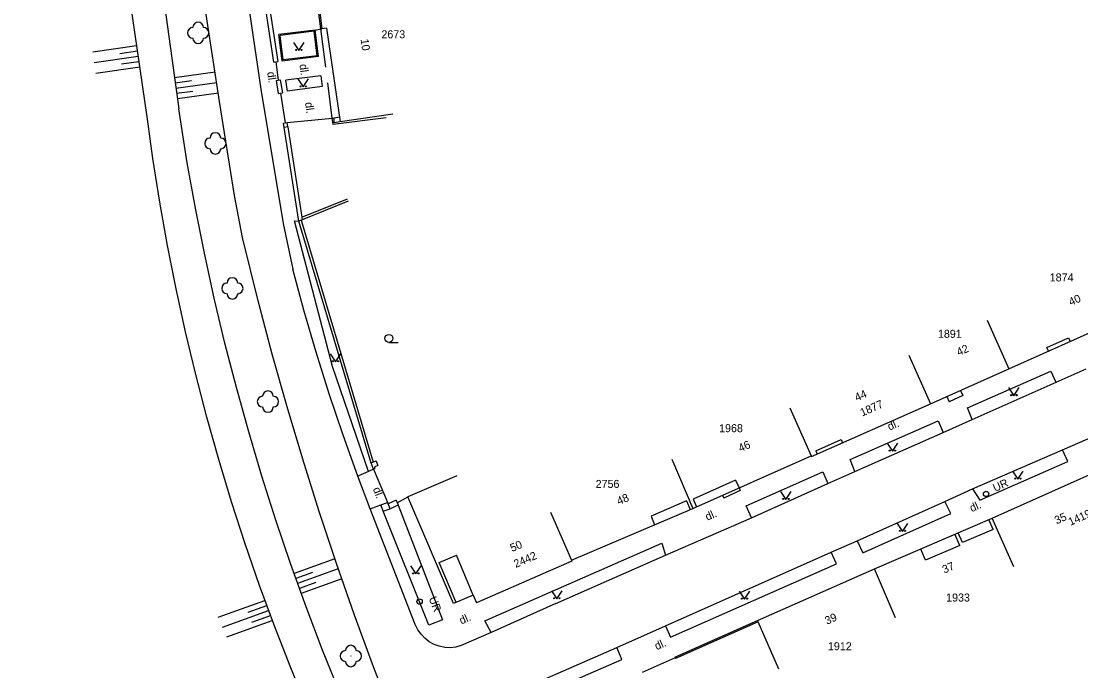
# Model space of a CAD drawing. Extents: x -584400 to -581602, y -1210894 to -1208793.
# Drawn here: x -583342 to -583242.7, y -1209814.6 to -1209753.8 of the extents above; entities that cross this region are included whole.
import ezdxf

# ---------------------------------------------------------------- set-up
doc = ezdxf.new("R2010")
doc.units = 0
for name, color, linetype in [('BUDOVY_MĚŘ', 7, 'Continuous'), ('POMOC_POPIS', 7, 'Continuous'), ('ROZHRANÍ_PLOCH', 7, 'Continuous'), ('VÝŠKOPIS', 7, 'Continuous'), ('ZELEŇ', 7, 'Continuous'), ('ZN_DOPLŇKOVÉ', 7, 'Continuous'), ('ZN_KULTUR', 7, 'Continuous'), ('Č_POPIS_EVID', 7, 'Continuous')]:
    doc.layers.add(name, color=color, linetype=linetype)

msp = doc.modelspace()

# ---------------------------------------------------------------- linework, layer by layer
at = {"layer": 'BUDOVY_MĚŘ'}
for points in [[(-583309.51, -1209748.94), (-583314.47, -1209749.54), (-583313.87, -1209754.48)], [(-583313.41, -1209754.43), (-583313.87, -1209754.48)], [(-583313.41, -1209754.43), (-583312.15, -1209763.21)], [(-583307.2, -1209762.5), (-583312.15, -1209763.21)], [(-583249.47, -1209786.34), (-583236.6, -1209780.6)], [(-583251.51, -1209781.77), (-583249.47, -1209786.34)], [(-583258.85, -1209785.05), (-583256.82, -1209789.62)], [(-583256.82, -1209789.62), (-583249.47, -1209786.34)], [(-583267.99, -1209794.49), (-583267.96, -1209794.56), (-583256.82, -1209789.62)], [(-583269.99, -1209789.99), (-583267.99, -1209794.49)], [(-583279.1, -1209799.41), (-583267.99, -1209794.49)], [(-583281.06, -1209794.81), (-583279.1, -1209799.41)], [(-583251.02, -1209800.32), (-583240.14, -1209795.46)], [(-583301.21, -1209796.36), (-583305.81, -1209798.33)], [(-583299.69, -1209807.53), (-583301.53, -1209808.32), (-583305.81, -1209798.33)], [(-583290.46, -1209804.27), (-583279.1, -1209799.41)], [(-583292.43, -1209799.76), (-583290.46, -1209804.27)], [(-583262.06, -1209805.07), (-583251.02, -1209800.32)], [(-583248.99, -1209804.89), (-583251.02, -1209800.32)], [(-583290.46, -1209804.27), (-583290.43, -1209804.34), (-583299.38, -1209808.24)], [(-583271.03, -1209814.47), (-583272.98, -1209810.03), (-583273.04, -1209809.9), (-583262.06, -1209805.07)], [(-583260.09, -1209809.66), (-583262.06, -1209805.07)], [(-583299.69, -1209807.53), (-583299.38, -1209808.24)]]:
    msp.add_lwpolyline(points, dxfattribs=at)
at = {"layer": 'ROZHRANÍ_PLOCH'}
for points in [[(-583307.18, -1209819.03), (-583309.02, -1209814.24), (-583310.79, -1209809.42), (-583312.49, -1209804.58), (-583314.11, -1209799.7), (-583315.65, -1209794.81), (-583317.12, -1209789.89), (-583318.51, -1209784.95), (-583319.82, -1209779.98), (-583321.29, -1209774.05), (-583322.06, -1209770.1), (-583323.44, -1209761.31), (-583325.23, -1209749.65), (-583328.01, -1209730.18), (-583330.87, -1209707.26), (-583332.52, -1209692.11), (-583333.85, -1209677.63), (-583334.78, -1209664.17), (-583334.69, -1209660.24)], [(-583330.81, -1209660.07), (-583328.81, -1209688.7), (-583327, -1209705.06), (-583325.22, -1209719.78), (-583322.35, -1209741.26), (-583319.59, -1209760.15), (-583317.48, -1209772.72), (-583316.59, -1209777.01)], [(-583313.96, -1209754.5), (-583314.62, -1209749.42)], [(-583314.5, -1209754.61), (-583317.88, -1209755.03)], [(-583314.3, -1209757.01), (-583314.59, -1209754.72), (-583317.77, -1209755.12)], [(-583314.5, -1209754.61), (-583313.96, -1209754.5)], [(-583314.19, -1209757.1), (-583314.5, -1209754.61)], [(-583313.96, -1209754.5), (-583313.87, -1209754.48)], [(-583313.5, -1209758.1), (-583313.96, -1209754.5)], [(-583314.19, -1209757.1), (-583317.57, -1209757.52), (-583317.88, -1209755.03)], [(-583314.3, -1209757.01), (-583317.48, -1209757.41), (-583317.77, -1209755.12)], [(-583313.96, -1209758.89), (-583313.84, -1209759.91), (-583317.07, -1209760.32), (-583317.25, -1209759.3)], [(-583313.96, -1209758.89), (-583317.25, -1209759.3)], [(-583312.88, -1209762.87), (-583313.31, -1209759.54)], [(-583317.11, -1209763.27), (-583312.88, -1209762.87)], [(-583307.84, -1209762.83), (-583312.8, -1209763.47), (-583312.88, -1209762.87)], [(-583312.88, -1209762.87), (-583312.72, -1209762.85)], [(-583312.21, -1209762.78), (-583312.72, -1209762.85)], [(-583312.15, -1209763.21), (-583312.7, -1209763.29), (-583312.72, -1209762.85)], [(-583309.5, -1209795.94), (-583312.87, -1209786.11), (-583316.41, -1209772.47), (-583316.02, -1209772.5)], [(-583310.49, -1209796.4), (-583311.87, -1209792.55), (-583313.17, -1209788.67), (-583314.4, -1209784.77), (-583315.55, -1209780.85), (-583316.59, -1209777.01)], [(-583245.77, -1209784.69), (-583245.92, -1209784.35), (-583243.87, -1209783.44), (-583243.72, -1209783.77)], [(-583252.92, -1209791.08), (-583253.36, -1209789.98), (-583245.53, -1209786.54), (-583245.08, -1209787.6)], [(-583252.92, -1209791.08), (-583242.24, -1209786.34)], [(-583254, -1209788.36), (-583253.78, -1209788.83), (-583255.06, -1209789.42)], [(-583255.29, -1209788.93), (-583255.06, -1209789.42)], [(-583263.92, -1209795.94), (-583264.35, -1209794.84), (-583256.09, -1209791.2), (-583255.62, -1209792.29)], [(-583255.62, -1209792.29), (-583252.92, -1209791.08)], [(-583263.92, -1209795.94), (-583255.62, -1209792.29)], [(-583244.45, -1209793.92), (-583241.34, -1209792.58)], [(-583267.57, -1209794.02), (-583265.2, -1209792.97), (-583265.06, -1209793.28)], [(-583267.57, -1209794.02), (-583267.44, -1209794.33)], [(-583252.87, -1209797.59), (-583252.18, -1209798.65), (-583243.95, -1209795), (-583244.45, -1209793.92)], [(-583252.87, -1209797.59), (-583244.45, -1209793.92)], [(-583309.03, -1209795.72), (-583309.5, -1209795.94)], [(-583309.5, -1209795.94), (-583310.49, -1209796.4)], [(-583309.34, -1209799.44), (-583310.49, -1209796.4)], [(-583273.6, -1209800.3), (-583274.09, -1209799.16), (-583266.9, -1209795.99), (-583266.45, -1209797.07)], [(-583266.45, -1209797.07), (-583263.92, -1209795.94)], [(-583275.08, -1209796.77), (-583279.05, -1209798.54), (-583278.74, -1209799.25)], [(-583274.76, -1209797.49), (-583274.65, -1209797.73), (-583276.19, -1209798.46)], [(-583275.08, -1209796.77), (-583274.76, -1209797.49)], [(-583273.6, -1209800.3), (-583266.45, -1209797.07)], [(-583255.46, -1209798.75), (-583252.87, -1209797.59)], [(-583279.68, -1209798.7), (-583283.01, -1209800.13), (-583282.67, -1209800.94)], [(-583279.68, -1209798.7), (-583279.34, -1209799.51)], [(-583276.31, -1209798.18), (-583276.19, -1209798.46)], [(-583309.34, -1209799.44), (-583308.33, -1209799.07)], [(-583298, -1209811.04), (-583300.8, -1209812.25), (-583301.3, -1209812.39), (-583301.82, -1209812.45), (-583302.34, -1209812.42), (-583302.85, -1209812.32), (-583303.34, -1209812.14), (-583303.79, -1209811.89), (-583304.2, -1209811.57), (-583304.56, -1209811.2), (-583304.86, -1209810.77), (-583305.1, -1209810.27), (-583309.34, -1209799.44)], [(-583308.33, -1209799.07), (-583307.71, -1209798.84)], [(-583308.11, -1209799.68), (-583308.33, -1209799.07)], [(-583306.71, -1209799.11), (-583302.54, -1209809.84), (-583303.82, -1209810.34), (-583308.11, -1209799.68)], [(-583308.11, -1209799.68), (-583307.45, -1209799.44)], [(-583263.7, -1209802.45), (-583255.46, -1209798.75)], [(-583263.7, -1209802.45), (-583263.17, -1209803.56), (-583254.92, -1209799.87), (-583255.46, -1209798.75)], [(-583281.65, -1209803.79), (-583273.6, -1209800.3)], [(-583250.95, -1209801.38), (-583251.35, -1209800.46)], [(-583250.95, -1209801.38), (-583253.82, -1209802.61), (-583254.21, -1209801.69)], [(-583298, -1209811.04), (-583298.57, -1209809.93), (-583282.01, -1209802.66), (-583281.65, -1209803.79)], [(-583266.13, -1209803.52), (-583263.7, -1209802.45)], [(-583254.08, -1209802.89), (-583254.53, -1209801.83)], [(-583281.64, -1209810.4), (-583281.17, -1209811.47), (-583265.61, -1209804.61), (-583266.13, -1209803.52)], [(-583281.64, -1209810.4), (-583266.13, -1209803.52)], [(-583254.08, -1209802.89), (-583257.27, -1209804.26), (-583257.73, -1209803.21)], [(-583301.27, -1209808.21), (-583302.87, -1209804.48), (-583301.25, -1209803.8)], [(-583299.69, -1209807.53), (-583301.25, -1209803.8)], [(-583291.92, -1209808.32), (-583281.65, -1209803.79)], [(-583291.92, -1209808.32), (-583298, -1209811.04)], [(-583286.2, -1209812.44), (-583281.64, -1209810.4)], [(-583300.09, -1209819.81), (-583285.74, -1209813.55), (-583286.2, -1209812.44)], [(-583300.09, -1209819.81), (-583299.82, -1209819.28), (-583299.48, -1209818.79), (-583299.08, -1209818.35), (-583298.62, -1209817.97), (-583297.94, -1209817.56), (-583286.2, -1209812.44)]]:
    msp.add_lwpolyline(points, dxfattribs=at)
at = {"layer": 'VÝŠKOPIS'}
for points in [[(-583330.21, -1209762.96), (-583334.71, -1209732.05), (-583337.38, -1209712.81), (-583340.64, -1209684.07), (-583342.04, -1209664.4)], [(-583339.18, -1209664.02), (-583337.4, -1209683.75), (-583334.43, -1209709.14), (-583331.51, -1209731.25), (-583327.27, -1209762)], [(-583335.34, -1209756.66), (-583331.22, -1209756.06)], [(-583332.79, -1209756.79), (-583331.15, -1209756.55)], [(-583335.19, -1209757.65), (-583331.07, -1209757.05)], [(-583332.65, -1209757.78), (-583331, -1209757.54)], [(-583335.05, -1209758.64), (-583330.93, -1209758.04)], [(-583323.86, -1209758.55), (-583327.68, -1209759.08)], [(-583326.08, -1209759.36), (-583327.61, -1209759.57)], [(-583323.71, -1209759.54), (-583327.54, -1209760.07)], [(-583325.94, -1209760.35), (-583327.47, -1209760.56)], [(-583323.56, -1209760.53), (-583327.4, -1209761.06)], [(-583313.57, -1209821.94), (-583315.21, -1209818.16), (-583316.78, -1209814.34), (-583318.28, -1209810.49), (-583319.7, -1209806.62), (-583321.05, -1209802.72), (-583322.32, -1209798.79), (-583323.51, -1209794.84), (-583324.63, -1209790.87), (-583325.67, -1209786.87), (-583326.63, -1209782.86), (-583327.51, -1209778.83), (-583328.32, -1209774.78), (-583329.05, -1209770.72), (-583329.7, -1209766.64), (-583330.21, -1209762.96)], [(-583310.51, -1209820.65), (-583312.19, -1209816.67), (-583313.8, -1209812.67), (-583315.33, -1209808.64), (-583316.79, -1209804.58), (-583318.18, -1209800.5), (-583319.48, -1209796.39), (-583320.71, -1209792.25), (-583321.87, -1209788.1), (-583322.94, -1209783.92), (-583323.94, -1209779.72), (-583324.87, -1209775.51), (-583325.71, -1209771.28), (-583326.47, -1209767.04), (-583327.27, -1209762)], [(-583312.65, -1209804.12), (-583316.47, -1209805.5)], [(-583314.75, -1209805.41), (-583316.3, -1209805.97)], [(-583312.32, -1209805.06), (-583316.13, -1209806.44)], [(-583314.42, -1209806.35), (-583315.97, -1209806.91)], [(-583312, -1209806.01), (-583315.8, -1209807.38)], [(-583323.58, -1209809.6), (-583319.2, -1209808.02)], [(-583320.77, -1209809.12), (-583319.03, -1209808.49)], [(-583323.18, -1209810.52), (-583318.85, -1209808.96)], [(-583320.41, -1209810.05), (-583318.68, -1209809.43)], [(-583322.77, -1209811.44), (-583318.51, -1209809.9)]]:
    msp.add_lwpolyline(points, dxfattribs=at)
at = {"layer": 'ZELEŇ'}
for centre in [(-583325.45, -1209754.87), (-583323.84, -1209765.22), (-583322.25, -1209778.8), (-583318.91, -1209789.41), (-583311.14, -1209813.23)]:
    msp.add_circle(centre, 0.0005, dxfattribs=at)
for centre, start, end in [((-583325.45, -1209754.37), 0, 179.99999), ((-583325.95, -1209754.87), 89.99999, 269.99999), ((-583324.95, -1209754.87), 270, 89.99999), ((-583325.45, -1209755.37), 179.99999, 359.99999), ((-583324.34, -1209765.22), 89.99999, 269.99999), ((-583323.84, -1209764.72), 0, 179.99999), ((-583323.34, -1209765.22), 270, 89.99999), ((-583323.84, -1209765.72), 179.99999, 359.99999), ((-583322.25, -1209778.3), 0, 179.99999), ((-583322.75, -1209778.8), 89.99999, 269.99999), ((-583321.75, -1209778.8), 270, 89.99999), ((-583322.25, -1209779.3), 179.99999, 359.99999), ((-583318.91, -1209788.91), 0, 179.99999), ((-583319.41, -1209789.41), 89.99999, 269.99999), ((-583318.41, -1209789.41), 270, 89.99999), ((-583318.91, -1209789.91), 179.99999, 359.99999), ((-583311.14, -1209812.73), 0, 179.99999), ((-583311.64, -1209813.23), 89.99999, 269.99999), ((-583310.64, -1209813.23), 270, 89.99999), ((-583311.14, -1209813.73), 179.99999, 359.99999)]:
    msp.add_arc(centre, 0.5, start, end, dxfattribs=at)
at = {"layer": 'ZN_DOPLŇKOVÉ'}
for points in [[(-583318.36, -1209757.62), (-583320, -1209746.85), (-583312.97, -1209745.94)], [(-583319.59, -1209747.16), (-583318, -1209757.57)], [(-583318.36, -1209757.62), (-583318, -1209757.57)], [(-583318.18, -1209757.59), (-583317.94, -1209759.3)], [(-583317.91, -1209760.54), (-583318.12, -1209759.33), (-583317.77, -1209759.27)], [(-583317.77, -1209759.27), (-583317.55, -1209760.48)], [(-583317.91, -1209760.54), (-583317.55, -1209760.48)], [(-583317.73, -1209760.51), (-583317.29, -1209763.3)], [(-583317.39, -1209763.74), (-583317.46, -1209763.32), (-583317.11, -1209763.27)], [(-583317.05, -1209763.68), (-583317.39, -1209763.74)], [(-583316.02, -1209772.5), (-583317.39, -1209763.74)], [(-583317.05, -1209763.68), (-583317.11, -1209763.27)], [(-583317.05, -1209763.68), (-583315.73, -1209772.14)], [(-583315.73, -1209772.14), (-583311.47, -1209770.41)], [(-583311.39, -1209770.62), (-583315.69, -1209772.37)], [(-583315.81, -1209772.42), (-583316.02, -1209772.5)], [(-583309.25, -1209795.17), (-583316.02, -1209772.5)], [(-583315.69, -1209772.37), (-583315.81, -1209772.42)], [(-583315.81, -1209772.42), (-583309.04, -1209795.09)], [(-583315.73, -1209772.14), (-583315.69, -1209772.37)], [(-583309.04, -1209795.09), (-583309.25, -1209795.17)], [(-583308.85, -1209795.65), (-583309.03, -1209795.72), (-583309.25, -1209795.17)], [(-583308.78, -1209794.99), (-583309.04, -1209795.09)], [(-583309.03, -1209795.72), (-583307.66, -1209798.98)], [(-583308.78, -1209794.99), (-583308.62, -1209795.4), (-583308.9, -1209795.51)], [(-583308.85, -1209795.65), (-583308.9, -1209795.51)], [(-583306.91, -1209798.65), (-583306.71, -1209799.11), (-583307.45, -1209799.44), (-583307.66, -1209798.98)], [(-583306.91, -1209798.65), (-583307.66, -1209798.98)], [(-583306.81, -1209798.88), (-583305.81, -1209798.33)], [(-583280.78, -1209813.33), (-583273.04, -1209809.9)], [(-583272.98, -1209810.03), (-583280.72, -1209813.47)], [(-583280.75, -1209813.4), (-583283.83, -1209814.76)], [(-583280.78, -1209813.33), (-583280.72, -1209813.47)]]:
    msp.add_lwpolyline(points, dxfattribs=at)
for centre, radius in [((-583251.601, -1209798.05), 0.25), ((-583251.601, -1209798.05), 0.0005), ((-583304.7, -1209808.13), 0.25), ((-583304.7, -1209808.13), 0.0005)]:
    msp.add_circle(centre, radius, dxfattribs=at)
at = {"layer": 'ZN_KULTUR'}
msp.add_line((-583307.57, -1209783.865), (-583306.695, -1209783.865), dxfattribs=at)
for points in [[(-583316.51, -1209755.77), (-583316.01, -1209756.52), (-583315.51, -1209755.77)], [(-583316.11, -1209759.19), (-583315.61, -1209759.94), (-583315.11, -1209759.19)], [(-583313.08, -1209784.93), (-583312.58, -1209785.68), (-583312.08, -1209784.93)], [(-583249.49, -1209788.1), (-583248.99, -1209788.85), (-583248.49, -1209788.1)], [(-583260.89, -1209793.29), (-583260.39, -1209794.04), (-583259.89, -1209793.29)], [(-583249.13, -1209795.91), (-583248.63, -1209796.66), (-583248.13, -1209795.91)], [(-583270.86, -1209797.82), (-583270.36, -1209798.57), (-583269.86, -1209797.82)], [(-583259.94, -1209800.81), (-583259.44, -1209801.56), (-583258.94, -1209800.81)], [(-583305.55, -1209804.79), (-583305.05, -1209805.54), (-583304.55, -1209804.79)], [(-583292.33, -1209807.12), (-583291.83, -1209807.87), (-583291.33, -1209807.12)], [(-583274.74, -1209807.16), (-583274.24, -1209807.91), (-583273.74, -1209807.16)]]:
    msp.add_lwpolyline(points, dxfattribs=at)
for centre, radius in [((-583316.26, -1209756.47), 0.05), ((-583315.76, -1209756.47), 0.05), ((-583315.86, -1209759.89), 0.05), ((-583315.36, -1209759.89), 0.05), ((-583307.57, -1209783.49), 0.375), ((-583312.83, -1209785.63), 0.05), ((-583312.33, -1209785.63), 0.05), ((-583249.24, -1209788.8), 0.05), ((-583248.74, -1209788.8), 0.05), ((-583260.64, -1209793.99), 0.05), ((-583260.14, -1209793.99), 0.05), ((-583248.88, -1209796.61), 0.05), ((-583248.38, -1209796.61), 0.05), ((-583270.61, -1209798.52), 0.05), ((-583270.11, -1209798.52), 0.05), ((-583259.69, -1209801.51), 0.05), ((-583259.19, -1209801.51), 0.05), ((-583305.3, -1209805.49), 0.05), ((-583304.8, -1209805.49), 0.05), ((-583292.08, -1209807.82), 0.05), ((-583291.58, -1209807.82), 0.05), ((-583274.49, -1209807.86), 0.05), ((-583273.99, -1209807.86), 0.05)]:
    msp.add_circle(centre, radius, dxfattribs=at)

# ---------------------------------------------------------------- texts
at = {"layer": 'POMOC_POPIS'}
for s, rotation, p in [('dl.', 278.1666, (-583315.96, -1209757.84)), ('dl.', 278.1666, (-583318.99, -1209758.56)), ('dl.', 278.1666, (-583315.44, -1209761.41)), ('dl.', 23.7271, (-583260.65, -1209792.13)), ('UR', 23.883, (-583250.77, -1209797.87)), ('dl.', 290.65324, (-583309.09, -1209797.57)), ('dl.', 23.7271, (-583277.73, -1209800.58)), ('dl.', 24.2105, (-583252.94, -1209799.77)), ('UR', 291.90137, (-583303.86, -1209807.84)), ('dl.', 23.7271, (-583300.78, -1209810.29)), ('dl.', 24.2105, (-583282.47, -1209812.7))]:
    msp.add_text(s, height=0.75, rotation=rotation, dxfattribs=at).set_placement(p)
at = {"layer": 'Č_POPIS_EVID'}
for s, p in [('2673', (-583308.28, -1209755.38)), ('1874', (-583245.64, -1209778.15)), ('1891', (-583256.12, -1209783.43)), ('1968', (-583276.63, -1209792.27)), ('2756', (-583288.2, -1209797.49)), ('1933', (-583255.35, -1209808.13)), ('1912', (-583266.43, -1209812.69))]:
    msp.add_text(s, height=0.75, dxfattribs=at).set_placement(p)
for s, rotation, p in [('10', 278.1666, (-583310.23, -1209755.48)), ('40', 24.05048, (-583243.66, -1209780.46)), ('42', 24.00802, (-583254.17, -1209785.15)), ('44', 23.94196, (-583263.72, -1209789.4)), ('1877', 23.94196, (-583263.21, -1209790.81)), ('46', 23.89784, (-583274.63, -1209794.15)), ('48', 23.18279, (-583286.02, -1209799.11)), ('1419', 24.05374, (-583243.7, -1209801.05)), ('35', 24.05374, (-583244.99, -1209800.91)), ('50', 23.58569, (-583296.02, -1209803.5)), ('2442', 23.58569, (-583295.68, -1209804.99)), ('37', 23.27309, (-583255.52, -1209805.52)), ('39', 23.72813, (-583266.52, -1209810.31))]:
    msp.add_text(s, height=0.75, rotation=rotation, dxfattribs=at).set_placement(p)

doc.saveas('drawing.dxf')
